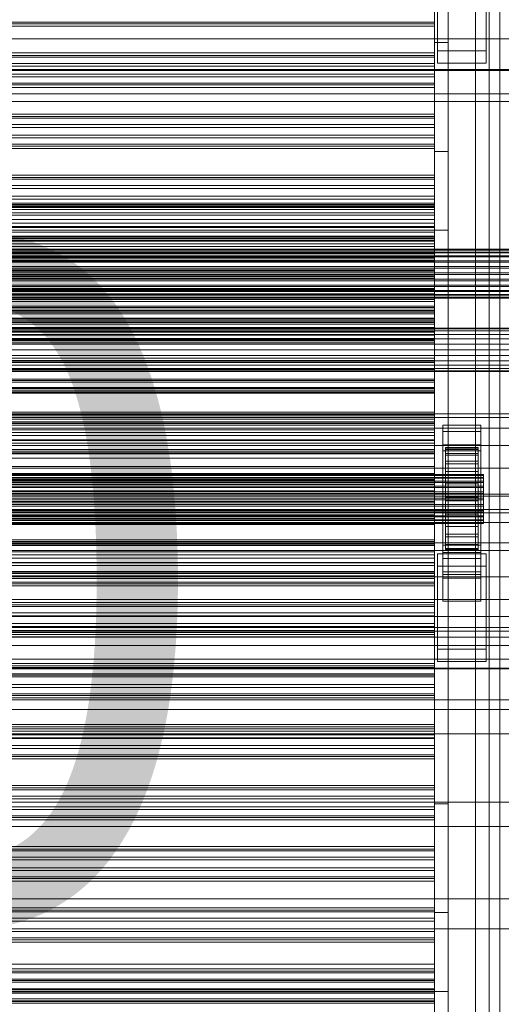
# Model space of a CAD drawing. Header units: millimetres. Extents: x -3490 to 61924, y -72580 to 6847.
# Tile 271 of 656: x 1097 to 1274, y -34531 to -34169. Entities that reach past the tile are written whole.
import ezdxf

# ---------------------------------------------------------------- set-up
doc = ezdxf.new("R2010")
doc.units = ezdxf.units.MM
for name, color, linetype, lineweight in [('COTAS_O', 1, 'Continuous', 0), ('COTAS_P', 1, 'Continuous', 0), ('frontal_C03', 7, 'Continuous', 0), ('frontal_secador', 7, 'Continuous', 0), ('frontal_tolva', 7, 'Continuous', 0)]:
    doc.layers.add(name, color=color, linetype=linetype, lineweight=lineweight)
doc.dimstyles.new('R19_100', dxfattribs={"dimtxt": 250, "dimasz": 150, "dimexe": 150, "dimexo": 80, "dimgap": 100, "dimtad": 1, "dimtih": 1, "dimtoh": 1, "dimdsep": 46, "dimcen": 0.09, "dimadec": 0, "dimazin": 0, "dimtfac": 1, "dimtdec": 4, "dimtofl": 0, "dimtmove": 0, "dimatfit": 3, "dimfxl": 1, "dimtolj": 1, "dimtzin": 0, "dimarcsym": 0})

# ---------------------------------------------------------------- blocks, each defined once
blk = doc.blocks.new('DIM_R29_52')
at = {"layer": 'COTAS_P'}
for p, q in [((-1750, -34600), (-1600, -34555)), ((2600, -34600), (2450, -34555)), ((-1750, -35500), (-1750, -34600)), ((-1750, -34600), (2600, -34600)), ((-1750, -34600), (-1600, -34645)), ((2600, -34600), (2450, -34645)), ((2600, -35500), (2600, -34600))]:
    blk.add_line(p, q, dxfattribs=at)
blk.add_text('4350 P', height=250, dxfattribs=at).set_placement((425, -34500))
blk = doc.blocks.new('DIM_R29_57')
at = {"layer": 'COTAS_O'}
for p, q in [((-1725, -33700), (-1575, -33655)), ((1725, -33700), (1575, -33655)), ((-1725, -34400), (-1725, -33700)), ((-1725, -33700), (1725, -33700)), ((-1725, -33700), (-1575, -33745)), ((1725, -33700), (1575, -33745)), ((1725, -34400), (1725, -33700))]:
    blk.add_line(p, q, dxfattribs=at)
blk.add_text('3450 O', height=250, dxfattribs=at).set_placement((0, -33600))

msp = doc.modelspace()

# ---------------------------------------------------------------- linework, layer by layer
at = {"layer": 'frontal_C03'}
for p, q in [((1270, -32314.944), (1270, -34875.113)), ((1274, -34875.113), (1274, -32314.944)), ((1270, -32318.841), (1270, -34879.011)), ((1270, -35001.792), (1270, -32441.623)), ((1274, -32441.623), (1274, -35001.792)), ((1251, -34180.043), (1251, -34144.963)), ((1269, -34144.963), (1269, -34180.043)), ((1251, -34184.535), (1251, -34149.455)), ((1269, -34184.535), (1269, -34149.455)), ((1250, -34169.463), (1250, -34166.098)), ((1250, -34167.156), (1250, -34170.117)), ((1250, -34169.463), (-1250, -34169.463)), ((1250, -34170.117), (-1250, -34170.117)), ((1250, -34170.998), (-1250, -34170.998)), ((1250, -34170.998), (1250, -34169.463)), ((1250, -34170.117), (1250, -34170.998)), ((-1500, -34175.611), (1500, -34175.611)), ((1250, -34180.804), (-1250, -34180.804)), ((1250, -34181.686), (-1250, -34181.686)), ((1250, -34182.339), (-1250, -34182.339)), ((1250, -34181.686), (1250, -34180.804)), ((1250, -34180.804), (1250, -34182.339)), ((1250, -34184.647), (1250, -34181.686)), ((1250, -34182.339), (1250, -34185.704)), ((1269, -34180.043), (1251, -34180.043)), ((1251, -34180.043), (1251, -34184.535)), ((1269, -34184.535), (1269, -34180.043)), ((1500, -34186.859), (-1500, -34186.859)), ((1500, -34187.019), (-1500, -34187.019)), ((1250, -34184.647), (-1250, -34184.647)), ((-1250, -34185.704), (1250, -34185.704)), ((1250, -34188.556), (1250, -34184.647)), ((1250, -34185.704), (1250, -34189.613)), ((1251, -34184.535), (1269, -34184.535)), ((1500, -34187.304), (-1500, -34187.304)), ((1250, -34188.556), (-1250, -34188.556)), ((1250, -34189.613), (-1250, -34189.613)), ((1250, -34191.921), (1250, -34188.556)), ((1250, -34189.613), (1250, -34192.574)), ((1250, -34191.921), (-1250, -34191.921)), ((1250, -34192.574), (-1250, -34192.574)), ((1250, -34193.456), (-1250, -34193.456)), ((1250, -34193.456), (1250, -34191.921)), ((1250, -34192.574), (1250, -34193.456)), ((-1500, -34195.842), (1500, -34195.842)), ((-1500, -34198.712), (1500, -34198.712)), ((1250, -34203.262), (-1250, -34203.262)), ((1250, -34204.143), (-1250, -34204.143)), ((1250, -34204.797), (-1250, -34204.797)), ((1250, -34204.143), (1250, -34203.262)), ((1250, -34203.262), (1250, -34204.797)), ((1250, -34207.104), (1250, -34204.143)), ((1250, -34204.797), (1250, -34208.162)), ((1250, -34207.104), (-1250, -34207.104)), ((-1250, -34208.162), (1250, -34208.162)), ((1250, -34211.014), (1250, -34207.104)), ((1250, -34208.162), (1250, -34212.071)), ((1250, -34211.014), (-1250, -34211.014)), ((1250, -34212.071), (-1250, -34212.071)), ((1250, -34214.378), (1250, -34211.014)), ((1250, -34212.071), (1250, -34215.032)), ((1250, -34214.378), (-1250, -34214.378)), ((1250, -34215.032), (-1250, -34215.032)), ((1250, -34215.913), (-1250, -34215.913)), ((1250, -34215.913), (1250, -34214.378)), ((1250, -34215.032), (1250, -34215.913)), ((1250, -34225.72), (-1250, -34225.72)), ((1250, -34226.601), (-1250, -34226.601)), ((1250, -34226.601), (1250, -34225.72)), ((1250, -34225.72), (1250, -34227.254)), ((1250, -34229.562), (1250, -34226.601)), ((1250, -34227.254), (-1250, -34227.254)), ((1250, -34229.562), (-1250, -34229.562)), ((-1250, -34230.619), (1250, -34230.619)), ((1250, -34227.254), (1250, -34230.619)), ((1250, -34233.471), (1250, -34229.562)), ((1250, -34230.619), (1250, -34234.529)), ((1250, -34233.471), (-1250, -34233.471)), ((1250, -34236.836), (1250, -34233.471)), ((1250, -34234.529), (-1250, -34234.529)), ((-1250, -34236.6), (1250, -34236.6)), ((1250, -34236.836), (-1250, -34236.836)), ((-1250, -34237.233), (1250, -34237.233)), ((1250, -34237.49), (-1250, -34237.49)), ((-1250, -34237.697), (1250, -34237.697)), ((1250, -34234.529), (1250, -34237.49)), ((1250, -34237.697), (1250, -34236.6)), ((1250, -34236.6), (1250, -34237.233)), ((1250, -34238.371), (1250, -34236.836)), ((1250, -34237.233), (1250, -34239.553)), ((1250, -34237.49), (1250, -34238.371)), ((1250, -34240.449), (1250, -34237.697)), ((1250, -34238.371), (-1250, -34238.371)), ((-1250, -34239.553), (1250, -34239.553)), ((-1250, -34240.449), (1250, -34240.449)), ((1250, -34239.553), (1250, -34243.401)), ((1250, -34244.669), (1250, -34240.449)), ((-1250, -34243.401), (1250, -34243.401)), ((-1250, -34244.669), (1250, -34244.669)), ((1250, -34243.401), (1250, -34248.516)), ((1250, -34250.068), (1250, -34244.669)), ((1250, -34248.177), (-1250, -34248.177)), ((-1250, -34248.516), (1250, -34248.516)), ((1250, -34249.059), (1250, -34248.177)), ((1250, -34248.177), (1250, -34249.712)), ((1250, -34248.516), (1250, -34254.549)), ((1250, -34249.059), (-1250, -34249.059)), ((1250, -34249.712), (-1250, -34249.712)), ((-1250, -34250.068), (1250, -34250.068)), ((1250, -34252.019), (-1250, -34252.019)), ((1250, -34252.019), (1250, -34249.059)), ((1250, -34249.712), (1250, -34253.077)), ((1250, -34256.28), (1250, -34250.068)), ((1250, -34255.929), (1250, -34252.019)), ((-1500, -34252.99), (1500, -34252.99)), ((-1500, -34253.214), (1500, -34253.214)), ((-1500, -34253.379), (1500, -34253.379)), ((-1500, -34254.036), (1500, -34254.036)), ((-1500, -34254.354), (1500, -34254.354)), ((-1500, -34255.4), (1500, -34255.4)), ((-1500, -34255.849), (1500, -34255.849)), ((-1250, -34253.077), (1250, -34253.077)), ((-1250, -34254.549), (1250, -34254.549)), ((1250, -34255.929), (-1250, -34255.929)), ((1250, -34253.077), (1250, -34256.986)), ((1250, -34254.549), (1250, -34261.088)), ((1250, -34259.294), (1250, -34255.929)), ((-1500, -34257.212), (1500, -34257.212)), ((-1500, -34257.762), (1500, -34257.762)), ((-1500, -34259.35), (1500, -34259.35)), ((1250, -34256.28), (-1250, -34256.28)), ((1250, -34256.986), (-1250, -34256.986)), ((1250, -34259.294), (-1250, -34259.294)), ((1250, -34262.881), (1250, -34256.28)), ((1250, -34256.986), (1250, -34259.947)), ((1250, -34260.828), (1250, -34259.294)), ((1500, -34259.963), (-1500, -34259.963)), ((-1500, -34261.667), (1500, -34261.667)), ((-1500, -34262.302), (1500, -34262.302)), ((1250, -34259.947), (-1250, -34259.947)), ((1250, -34260.828), (-1250, -34260.828)), ((-1250, -34261.088), (1250, -34261.088)), ((-1250, -34262.881), (1250, -34262.881)), ((1250, -34259.947), (1250, -34260.828)), ((1250, -34261.088), (1250, -34267.689)), ((1250, -34269.42), (1250, -34262.881)), ((-1500, -34264.006), (1500, -34264.006)), ((-1500, -34264.619), (1500, -34264.619)), ((-1500, -34266.207), (1500, -34266.207)), ((-1500, -34266.757), (1500, -34266.757)), ((-1500, -34268.12), (1500, -34268.12)), ((-1500, -34268.569), (1500, -34268.569)), ((-1500, -34269.615), (1500, -34269.615)), ((-1500, -34269.933), (1500, -34269.933)), ((-1250, -34267.689), (1250, -34267.689)), ((-1250, -34269.42), (1250, -34269.42)), ((1250, -34267.689), (1250, -34273.9)), ((1250, -34275.453), (1250, -34269.42)), ((-1500, -34270.59), (1500, -34270.59)), ((-1500, -34270.754), (1500, -34270.754)), ((-1500, -34270.979), (1500, -34270.979)), ((1250, -34270.635), (-1250, -34270.635)), ((1250, -34271.516), (-1250, -34271.516)), ((1250, -34272.17), (-1250, -34272.17)), ((-1250, -34273.9), (1250, -34273.9)), ((1250, -34271.516), (1250, -34270.635)), ((1250, -34270.635), (1250, -34272.17)), ((1250, -34274.477), (1250, -34271.516)), ((1250, -34272.17), (1250, -34275.534)), ((1250, -34273.9), (1250, -34279.3)), ((1250, -34274.477), (-1250, -34274.477)), ((-1250, -34275.453), (1250, -34275.453)), ((-1250, -34275.534), (1250, -34275.534)), ((1250, -34278.387), (1250, -34274.477)), ((1250, -34280.567), (1250, -34275.453)), ((1250, -34275.534), (1250, -34279.444)), ((1250, -34278.387), (-1250, -34278.387)), ((-1250, -34279.3), (1250, -34279.3)), ((1250, -34279.444), (-1250, -34279.444)), ((-1250, -34280.567), (1250, -34280.567)), ((1250, -34281.751), (1250, -34278.387)), ((1250, -34279.3), (1250, -34283.52)), ((1250, -34279.444), (1250, -34282.405)), ((1250, -34284.416), (1250, -34280.567)), ((1250, -34281.751), (-1250, -34281.751)), ((1250, -34282.405), (-1250, -34282.405)), ((1250, -34283.286), (-1250, -34283.286)), ((-1250, -34283.52), (1250, -34283.52)), ((-1250, -34284.416), (1250, -34284.416)), ((1250, -34283.286), (1250, -34281.751)), ((1250, -34282.405), (1250, -34283.286)), ((1250, -34283.52), (1250, -34286.272)), ((1250, -34286.736), (1250, -34284.416)), ((-1250, -34286.272), (1250, -34286.272)), ((-1250, -34286.736), (1250, -34286.736)), ((-1250, -34287.369), (1250, -34287.369)), ((1250, -34286.272), (1250, -34287.369)), ((1250, -34287.369), (1250, -34286.736)), ((1250, -34293.092), (-1250, -34293.092)), ((1250, -34293.974), (-1250, -34293.974)), ((1250, -34294.627), (-1250, -34294.627)), ((1250, -34293.974), (1250, -34293.092)), ((1250, -34293.092), (1250, -34294.627)), ((1250, -34296.935), (1250, -34293.974)), ((1250, -34294.627), (1250, -34297.992)), ((1250, -34296.935), (-1250, -34296.935)), ((-1250, -34297.992), (1250, -34297.992)), ((1250, -34300.844), (1250, -34296.935)), ((1250, -34297.992), (1250, -34301.902)), ((1250, -34300.844), (-1250, -34300.844)), ((1250, -34301.902), (-1250, -34301.902)), ((1250, -34304.209), (1250, -34300.844)), ((1250, -34301.902), (1250, -34304.862)), ((1250, -34304.209), (-1250, -34304.209)), ((1250, -34304.862), (-1250, -34304.862)), ((1250, -34305.744), (-1250, -34305.744)), ((1250, -34305.744), (1250, -34304.209)), ((1250, -34304.862), (1250, -34305.744)), ((-1250, -34312.901), (1250, -34312.901)), ((-1250, -34313.698), (1250, -34313.698)), ((1250, -34314.283), (1250, -34312.901)), ((1250, -34312.901), (1250, -34313.698)), ((1250, -34313.698), (1250, -34316.621)), ((-1250, -34314.283), (1250, -34314.283)), ((1250, -34315.55), (-1250, -34315.55)), ((1250, -34316.431), (-1250, -34316.431)), ((-1250, -34316.621), (1250, -34316.621)), ((1250, -34317.085), (-1250, -34317.085)), ((1250, -34317.75), (1250, -34314.283)), ((1250, -34316.431), (1250, -34315.55)), ((1250, -34315.55), (1250, -34317.085)), ((1250, -34319.392), (1250, -34316.431)), ((1250, -34316.621), (1250, -34321.469)), ((1250, -34317.085), (1250, -34320.45)), ((-1250, -34317.75), (1250, -34317.75)), ((1250, -34319.392), (-1250, -34319.392)), ((-1250, -34320.45), (1250, -34320.45)), ((1250, -34323.066), (1250, -34317.75)), ((1250, -34323.302), (1250, -34319.392)), ((1250, -34320.45), (1250, -34324.359)), ((1253, -34319.998), (1253, -34317.752)), ((1253, -34317.752), (1267, -34317.752)), ((1253, -34364.526), (1253, -34317.752)), ((1267, -34319.998), (1253, -34319.998)), ((1253, -34319.998), (1253, -34366.772)), ((1267, -34317.752), (1267, -34319.998)), ((1267, -34317.752), (1267, -34364.526)), ((1267, -34366.772), (1267, -34319.998)), ((-1250, -34321.469), (1250, -34321.469)), ((-1250, -34323.066), (1250, -34323.066)), ((1250, -34323.302), (-1250, -34323.302)), ((1250, -34324.359), (-1250, -34324.359)), ((1250, -34321.469), (1250, -34327.913)), ((1250, -34329.869), (1250, -34323.066)), ((1250, -34326.667), (1250, -34323.302)), ((1250, -34324.359), (1250, -34327.32)), ((1250, -34326.667), (-1250, -34326.667)), ((1250, -34327.32), (-1250, -34327.32)), ((-1250, -34327.913), (1250, -34327.913)), ((1250, -34328.201), (-1250, -34328.201)), ((1250, -34328.201), (1250, -34326.667)), ((1250, -34327.32), (1250, -34328.201)), ((1250, -34327.913), (1250, -34335.513)), ((1253, -34327.185), (1253, -34324.939)), ((1253, -34324.939), (1267, -34324.939)), ((1253, -34371.713), (1253, -34324.939)), ((1267, -34327.185), (1253, -34327.185)), ((1253, -34327.185), (1253, -34373.959)), ((1254, -34335.887), (1254, -34325.893)), ((1254, -34325.893), (1254, -34326.713)), ((1254, -34325.893), (1266, -34325.893)), ((1254, -34326.366), (1254, -34325.893)), ((1254, -34336.111), (1254, -34326.366)), ((1254, -34326.366), (1266, -34326.366)), ((1254, -34328.102), (1254, -34326.366)), ((1254, -34336.275), (1254, -34326.713)), ((1254, -34326.713), (1254, -34328.772)), ((1254, -34326.713), (1266, -34326.713)), ((1254, -34336.933), (1254, -34328.102)), ((1254, -34328.102), (1266, -34328.102)), ((1254, -34330.98), (1254, -34328.102)), ((1266, -34326.713), (1266, -34325.893)), ((1266, -34325.893), (1266, -34335.887)), ((1266, -34325.893), (1266, -34326.366)), ((1266, -34326.366), (1266, -34336.111)), ((1266, -34326.366), (1266, -34328.102)), ((1266, -34328.772), (1266, -34326.713)), ((1266, -34326.713), (1266, -34336.275)), ((1266, -34328.102), (1266, -34336.933)), ((1266, -34328.102), (1266, -34330.98)), ((1267, -34324.939), (1267, -34327.185)), ((1267, -34324.939), (1267, -34371.713)), ((1267, -34373.959), (1267, -34327.185)), ((-1250, -34329.869), (1250, -34329.869)), ((1250, -34337.695), (1250, -34329.869)), ((1254, -34337.25), (1254, -34328.772)), ((1254, -34328.772), (1254, -34331.928)), ((1254, -34328.772), (1266, -34328.772)), ((1254, -34338.296), (1254, -34330.98)), ((1254, -34330.98), (1266, -34330.98)), ((1254, -34334.806), (1254, -34330.98)), ((1254, -34338.746), (1254, -34331.928)), ((1254, -34331.928), (1254, -34335.968)), ((1254, -34331.928), (1266, -34331.928)), ((1266, -34331.928), (1266, -34328.772)), ((1266, -34328.772), (1266, -34337.25)), ((1266, -34330.98), (1266, -34338.296)), ((1266, -34330.98), (1266, -34334.806)), ((1266, -34335.968), (1266, -34331.928)), ((1266, -34331.928), (1266, -34338.746)), ((-1250, -34335.513), (1250, -34335.513)), ((1250, -34335.513), (1250, -34343.752)), ((1254, -34340.109), (1254, -34334.806)), ((1254, -34334.806), (1266, -34334.806)), ((1254, -34339.319), (1254, -34334.806)), ((1266, -34334.806), (1266, -34340.109)), ((1266, -34334.806), (1266, -34339.319)), ((-1268, -34335.887), (1268, -34335.887)), ((-1268, -34336.111), (1268, -34336.111)), ((-1268, -34336.275), (1268, -34336.275)), ((-1268, -34336.933), (1268, -34336.933)), ((-1268, -34337.25), (1268, -34337.25)), ((-1268, -34338.296), (1268, -34338.296)), ((-1268, -34338.746), (1268, -34338.746)), ((1250, -34337.695), (-1250, -34337.695)), ((1250, -34338.008), (-1250, -34338.008)), ((1250, -34338.889), (-1250, -34338.889)), ((1250, -34346.01), (1250, -34337.695)), ((1250, -34338.889), (1250, -34338.008)), ((1250, -34338.008), (1250, -34339.543)), ((1250, -34341.85), (1250, -34338.889)), ((1254, -34336.275), (1254, -34335.887)), ((1266, -34335.887), (1254, -34335.887)), ((1254, -34335.887), (1254, -34336.111)), ((1254, -34340.659), (1254, -34335.968)), ((1254, -34335.968), (1254, -34340.614)), ((1254, -34335.968), (1266, -34335.968)), ((1266, -34336.111), (1254, -34336.111)), ((1254, -34336.111), (1254, -34336.933)), ((1254, -34337.25), (1254, -34336.275)), ((1266, -34336.275), (1254, -34336.275)), ((1266, -34336.933), (1254, -34336.933)), ((1254, -34336.933), (1254, -34338.296)), ((1254, -34338.746), (1254, -34337.25)), ((1266, -34337.25), (1254, -34337.25)), ((1266, -34338.296), (1254, -34338.296)), ((1254, -34338.296), (1254, -34340.109)), ((1254, -34340.659), (1254, -34338.746)), ((1266, -34338.746), (1254, -34338.746)), ((1266, -34335.887), (1266, -34336.275)), ((1266, -34336.111), (1266, -34335.887)), ((1266, -34340.614), (1266, -34335.968)), ((1266, -34335.968), (1266, -34340.659)), ((1266, -34336.933), (1266, -34336.111)), ((1266, -34336.275), (1266, -34337.25)), ((1266, -34338.296), (1266, -34336.933)), ((1266, -34337.25), (1266, -34338.746)), ((1266, -34340.109), (1266, -34338.296)), ((1266, -34338.746), (1266, -34340.659)), ((1268, -34336.275), (1268, -34335.887)), ((1268, -34335.887), (1268, -34336.111)), ((1268, -34336.111), (1268, -34336.933)), ((1268, -34337.25), (1268, -34336.275)), ((1268, -34336.933), (1268, -34338.296)), ((1268, -34338.746), (1268, -34337.25)), ((1268, -34338.296), (1268, -34340.109)), ((1268, -34340.659), (1268, -34338.746)), ((-1268, -34340.109), (1268, -34340.109)), ((-1268, -34340.659), (1268, -34340.659)), ((-1268, -34342.246), (1268, -34342.246)), ((1268, -34342.86), (-1268, -34342.86)), ((1250, -34339.543), (-1250, -34339.543)), ((1250, -34341.85), (-1250, -34341.85)), ((-1250, -34342.907), (1250, -34342.907)), ((1250, -34339.543), (1250, -34342.907)), ((1250, -34345.759), (1250, -34341.85)), ((1250, -34342.907), (1250, -34346.817)), ((1254, -34342.246), (1254, -34339.319)), ((1254, -34339.319), (1266, -34339.319)), ((1254, -34344.211), (1254, -34339.319)), ((1266, -34340.109), (1254, -34340.109)), ((1254, -34340.109), (1254, -34342.246)), ((1254, -34340.614), (1254, -34342.86)), ((1266, -34340.614), (1254, -34340.614)), ((1254, -34340.614), (1254, -34345.551)), ((1254, -34342.86), (1254, -34340.659)), ((1266, -34340.659), (1254, -34340.659)), ((1266, -34342.246), (1254, -34342.246)), ((1254, -34342.246), (1254, -34344.563)), ((1254, -34342.86), (1266, -34342.86)), ((1254, -34345.199), (1254, -34342.86)), ((1266, -34339.319), (1266, -34342.246)), ((1266, -34339.319), (1266, -34344.211)), ((1266, -34342.246), (1266, -34340.109)), ((1266, -34342.86), (1266, -34340.614)), ((1266, -34345.551), (1266, -34340.614)), ((1266, -34340.659), (1266, -34342.86)), ((1266, -34344.563), (1266, -34342.246)), ((1266, -34342.86), (1266, -34345.199)), ((1268, -34340.109), (1268, -34342.246)), ((1268, -34342.86), (1268, -34340.659)), ((1268, -34342.246), (1268, -34344.563)), ((1268, -34345.199), (1268, -34342.86)), ((1530, -34343.773), (-1530, -34343.773)), ((-1268, -34344.563), (1268, -34344.563)), ((-1268, -34345.199), (1268, -34345.199)), ((-1250, -34343.752), (1250, -34343.752)), ((1250, -34345.759), (-1250, -34345.759)), ((-1250, -34346.01), (1250, -34346.01)), ((1250, -34343.752), (1250, -34352.067)), ((1250, -34349.124), (1250, -34345.759)), ((1250, -34354.249), (1250, -34346.01)), ((1254, -34344.563), (1254, -34344.211)), ((1254, -34344.211), (1266, -34344.211)), ((1254, -34349.148), (1254, -34344.211)), ((1266, -34344.563), (1254, -34344.563)), ((1254, -34344.563), (1254, -34346.902)), ((1254, -34347.516), (1254, -34345.199)), ((1254, -34345.199), (1254, -34345.551)), ((1266, -34345.199), (1254, -34345.199)), ((1254, -34345.551), (1254, -34350.443)), ((1254, -34345.551), (1266, -34345.551)), ((1266, -34344.211), (1266, -34344.563)), ((1266, -34344.211), (1266, -34349.148)), ((1266, -34346.902), (1266, -34344.563)), ((1266, -34345.551), (1266, -34345.199)), ((1266, -34345.199), (1266, -34347.516)), ((1266, -34350.443), (1266, -34345.551)), ((1268, -34344.563), (1268, -34346.902)), ((1268, -34347.516), (1268, -34345.199)), ((1530, -34348.773), (-1530, -34348.773)), ((-1268, -34346.902), (1268, -34346.902)), ((-1268, -34347.516), (1268, -34347.516)), ((-1268, -34349.103), (1268, -34349.103)), ((-1268, -34349.653), (1268, -34349.653)), ((1250, -34346.817), (-1250, -34346.817)), ((1250, -34349.124), (-1250, -34349.124)), ((1250, -34349.778), (-1250, -34349.778)), ((1250, -34346.817), (1250, -34349.778)), ((1250, -34350.659), (1250, -34349.124)), ((1250, -34349.778), (1250, -34350.659)), ((1254, -34346.902), (1254, -34349.148)), ((1266, -34346.902), (1254, -34346.902)), ((1254, -34346.902), (1254, -34349.103)), ((1254, -34349.653), (1254, -34347.516)), ((1254, -34347.516), (1254, -34350.443)), ((1266, -34347.516), (1254, -34347.516)), ((1254, -34349.103), (1254, -34353.795)), ((1266, -34349.103), (1254, -34349.103)), ((1254, -34349.103), (1254, -34351.016)), ((1254, -34349.148), (1266, -34349.148)), ((1254, -34353.795), (1254, -34349.148)), ((1254, -34351.466), (1254, -34349.653)), ((1254, -34349.653), (1254, -34354.956)), ((1266, -34349.653), (1254, -34349.653)), ((1266, -34349.148), (1266, -34346.902)), ((1266, -34349.103), (1266, -34346.902)), ((1266, -34350.443), (1266, -34347.516)), ((1266, -34347.516), (1266, -34349.653)), ((1266, -34353.795), (1266, -34349.103)), ((1266, -34351.016), (1266, -34349.103)), ((1266, -34349.148), (1266, -34353.795)), ((1266, -34354.956), (1266, -34349.653)), ((1266, -34349.653), (1266, -34351.466)), ((1268, -34346.902), (1268, -34349.103)), ((1268, -34349.653), (1268, -34347.516)), ((1268, -34349.103), (1268, -34351.016)), ((1268, -34351.466), (1268, -34349.653)), ((-1268, -34351.016), (1268, -34351.016)), ((-1268, -34351.466), (1268, -34351.466)), ((-1268, -34352.512), (1268, -34352.512)), ((-1268, -34352.829), (1268, -34352.829)), ((-1268, -34353.487), (1268, -34353.487)), ((-1268, -34353.651), (1268, -34353.651)), ((1250, -34350.659), (-1250, -34350.659)), ((-1250, -34352.067), (1250, -34352.067)), ((1250, -34352.067), (1250, -34359.893)), ((1254, -34350.443), (1254, -34354.956)), ((1254, -34350.443), (1266, -34350.443)), ((1254, -34351.016), (1254, -34357.834)), ((1266, -34351.016), (1254, -34351.016)), ((1254, -34351.016), (1254, -34352.512)), ((1254, -34352.829), (1254, -34351.466)), ((1254, -34351.466), (1254, -34358.782)), ((1266, -34351.466), (1254, -34351.466)), ((1254, -34352.512), (1254, -34360.99)), ((1266, -34352.512), (1254, -34352.512)), ((1254, -34352.512), (1254, -34353.487)), ((1254, -34353.651), (1254, -34352.829)), ((1254, -34352.829), (1254, -34361.66)), ((1266, -34352.829), (1254, -34352.829)), ((1254, -34353.487), (1254, -34363.049)), ((1266, -34353.487), (1254, -34353.487)), ((1254, -34353.487), (1254, -34353.875)), ((1254, -34353.875), (1254, -34353.651)), ((1254, -34353.651), (1254, -34363.396)), ((1266, -34353.651), (1254, -34353.651)), ((1254, -34353.795), (1266, -34353.795)), ((1254, -34357.834), (1254, -34353.795)), ((1266, -34354.956), (1266, -34350.443)), ((1266, -34357.834), (1266, -34351.016)), ((1266, -34352.512), (1266, -34351.016)), ((1266, -34358.782), (1266, -34351.466)), ((1266, -34351.466), (1266, -34352.829)), ((1266, -34360.99), (1266, -34352.512)), ((1266, -34353.487), (1266, -34352.512)), ((1266, -34361.66), (1266, -34352.829)), ((1266, -34352.829), (1266, -34353.651)), ((1266, -34363.049), (1266, -34353.487)), ((1266, -34353.875), (1266, -34353.487)), ((1266, -34363.396), (1266, -34353.651)), ((1266, -34353.651), (1266, -34353.875)), ((1266, -34353.795), (1266, -34357.834)), ((1268, -34351.016), (1268, -34352.512)), ((1268, -34352.829), (1268, -34351.466)), ((1268, -34352.512), (1268, -34353.487)), ((1268, -34353.651), (1268, -34352.829)), ((1268, -34353.487), (1268, -34353.875)), ((1268, -34353.875), (1268, -34353.651)), ((-1268, -34353.875), (1268, -34353.875)), ((-1250, -34354.249), (1250, -34354.249)), ((1250, -34361.849), (1250, -34354.249)), ((1254, -34353.875), (1254, -34363.869)), ((1266, -34353.875), (1254, -34353.875)), ((1254, -34354.956), (1254, -34358.782)), ((1254, -34354.956), (1266, -34354.956)), ((1266, -34363.869), (1266, -34353.875)), ((1266, -34358.782), (1266, -34354.956)), ((-1250, -34359.893), (1250, -34359.893)), ((1250, -34360.465), (-1250, -34360.465)), ((1250, -34359.893), (1250, -34366.696)), ((1250, -34361.347), (1250, -34360.465)), ((1250, -34360.465), (1250, -34362)), ((1254, -34357.834), (1266, -34357.834)), ((1254, -34360.99), (1254, -34357.834)), ((1254, -34358.782), (1254, -34361.66)), ((1254, -34358.782), (1266, -34358.782)), ((1254, -34360.99), (1266, -34360.99)), ((1254, -34363.049), (1254, -34360.99)), ((1266, -34357.834), (1266, -34360.99)), ((1266, -34361.66), (1266, -34358.782)), ((1266, -34360.99), (1266, -34363.049)), ((1250, -34361.347), (-1250, -34361.347)), ((-1250, -34361.849), (1250, -34361.849)), ((1250, -34362), (-1250, -34362)), ((1250, -34364.308), (-1250, -34364.308)), ((1250, -34364.308), (1250, -34361.347)), ((1250, -34368.293), (1250, -34361.849)), ((1250, -34362), (1250, -34365.365)), ((1250, -34368.217), (1250, -34364.308)), ((1253, -34372.683), (1253, -34361.904)), ((1253, -34361.904), (1267, -34361.904)), ((1253, -34371.648), (1253, -34361.904)), ((1267, -34364.526), (1253, -34364.526)), ((1253, -34364.526), (1253, -34366.772)), ((1254, -34361.66), (1254, -34363.396)), ((1254, -34361.66), (1266, -34361.66)), ((1254, -34363.049), (1266, -34363.049)), ((1254, -34363.869), (1254, -34363.049)), ((1254, -34363.396), (1254, -34363.869)), ((1254, -34363.396), (1266, -34363.396)), ((1254, -34363.869), (1266, -34363.869)), ((1266, -34363.396), (1266, -34361.66)), ((1266, -34363.049), (1266, -34363.869)), ((1266, -34363.869), (1266, -34363.396)), ((1267, -34361.904), (1267, -34372.683)), ((1267, -34361.904), (1267, -34371.648)), ((1267, -34366.772), (1267, -34364.526)), ((-1250, -34365.365), (1250, -34365.365)), ((-1250, -34366.696), (1250, -34366.696)), ((1250, -34368.217), (-1250, -34368.217)), ((1250, -34365.365), (1250, -34369.274)), ((1250, -34366.696), (1250, -34372.012)), ((1250, -34371.582), (1250, -34368.217)), ((1251, -34369.539), (1251, -34365.048)), ((1251, -34365.048), (1269, -34365.048)), ((1251, -34400.128), (1251, -34365.048)), ((1253, -34366.772), (1267, -34366.772)), ((1269, -34365.048), (1269, -34369.539)), ((1269, -34365.048), (1269, -34400.128)), ((-1250, -34368.293), (1250, -34368.293)), ((1250, -34369.274), (-1250, -34369.274)), ((1250, -34371.582), (-1250, -34371.582)), ((1250, -34373.141), (1250, -34368.293)), ((1250, -34369.274), (1250, -34372.235)), ((1250, -34373.117), (1250, -34371.582)), ((1269, -34369.539), (1251, -34369.539)), ((1251, -34404.62), (1251, -34369.539)), ((1267, -34371.648), (1253, -34371.648)), ((1253, -34371.648), (1253, -34382.428)), ((1267, -34371.713), (1253, -34371.713)), ((1253, -34371.713), (1253, -34373.959)), ((1267, -34382.428), (1267, -34371.648)), ((1267, -34373.959), (1267, -34371.713)), ((1269, -34404.62), (1269, -34369.539)), ((-1250, -34372.012), (1250, -34372.012)), ((1250, -34372.235), (-1250, -34372.235)), ((1250, -34373.117), (-1250, -34373.117)), ((-1250, -34373.141), (1250, -34373.141)), ((-1250, -34375.479), (1250, -34375.479)), ((1250, -34372.012), (1250, -34375.479)), ((1250, -34372.235), (1250, -34373.117)), ((1250, -34376.064), (1250, -34373.141)), ((1250, -34375.479), (1250, -34376.861)), ((1267, -34372.683), (1253, -34372.683)), ((1253, -34372.683), (1253, -34382.428)), ((1253, -34373.959), (1267, -34373.959)), ((1267, -34382.428), (1267, -34372.683)), ((-1250, -34376.064), (1250, -34376.064)), ((-1250, -34376.861), (1250, -34376.861)), ((1250, -34376.861), (1250, -34376.064)), ((1253, -34382.428), (1267, -34382.428)), ((1250, -34382.923), (-1250, -34382.923)), ((1250, -34383.804), (-1250, -34383.804)), ((1250, -34384.458), (-1250, -34384.458)), ((1250, -34383.804), (1250, -34382.923)), ((1250, -34382.923), (1250, -34384.458)), ((1250, -34386.765), (1250, -34383.804)), ((1250, -34384.458), (1250, -34387.823)), ((1250, -34386.765), (-1250, -34386.765)), ((-1250, -34387.823), (1250, -34387.823)), ((1250, -34390.675), (1250, -34386.765)), ((1250, -34387.823), (1250, -34391.732)), ((1250, -34390.675), (-1250, -34390.675)), ((1250, -34391.732), (-1250, -34391.732)), ((1250, -34394.039), (1250, -34390.675)), ((1250, -34391.732), (1250, -34394.693)), ((-1500, -34395.695), (1500, -34395.695)), ((1250, -34394.039), (-1250, -34394.039)), ((1250, -34394.693), (-1250, -34394.693)), ((1250, -34395.574), (-1250, -34395.574)), ((1250, -34395.574), (1250, -34394.039)), ((1250, -34394.693), (1250, -34395.574)), ((1530, -34398.773), (-1530, -34398.773)), ((1269, -34400.128), (1251, -34400.128)), ((1251, -34400.128), (1251, -34404.62)), ((1269, -34404.62), (1269, -34400.128)), ((1530, -34403.773), (-1530, -34403.773)), ((1500, -34407.104), (-1500, -34407.104)), ((1500, -34407.389), (-1500, -34407.389)), ((1250, -34405.381), (-1250, -34405.381)), ((1250, -34406.262), (-1250, -34406.262)), ((1250, -34406.915), (-1250, -34406.915)), ((1250, -34406.262), (1250, -34405.381)), ((1250, -34405.381), (1250, -34406.915)), ((1250, -34409.223), (1250, -34406.262)), ((1250, -34406.915), (1250, -34410.28)), ((1251, -34404.62), (1269, -34404.62)), ((1250, -34409.223), (-1250, -34409.223)), ((-1250, -34410.28), (1250, -34410.28)), ((1250, -34413.132), (1250, -34409.223)), ((1250, -34410.28), (1250, -34414.19)), ((1250, -34413.132), (-1250, -34413.132)), ((1250, -34414.19), (-1250, -34414.19)), ((1250, -34416.497), (1250, -34413.132)), ((1250, -34414.19), (1250, -34417.151)), ((-1500, -34418.797), (1500, -34418.797)), ((1250, -34416.497), (-1250, -34416.497)), ((1250, -34417.151), (-1250, -34417.151)), ((1250, -34418.032), (-1250, -34418.032)), ((1250, -34418.032), (1250, -34416.497)), ((1250, -34417.151), (1250, -34418.032)), ((-1500, -34422.245), (1500, -34422.245)), ((1250, -34427.838), (-1250, -34427.838)), ((1250, -34428.72), (-1250, -34428.72)), ((1250, -34429.373), (-1250, -34429.373)), ((1250, -34428.72), (1250, -34427.838)), ((1250, -34427.838), (1250, -34429.373)), ((1250, -34431.68), (1250, -34428.72)), ((1250, -34429.373), (1250, -34432.738)), ((1500, -34431.228), (-1500, -34431.228)), ((1250, -34431.68), (-1250, -34431.68)), ((-1250, -34432.738), (1250, -34432.738)), ((1250, -34435.59), (1250, -34431.68)), ((1250, -34432.738), (1250, -34436.647)), ((1250, -34435.59), (-1250, -34435.59)), ((1250, -34436.647), (-1250, -34436.647)), ((1250, -34438.955), (1250, -34435.59)), ((1250, -34436.647), (1250, -34439.608)), ((1250, -34438.955), (-1250, -34438.955)), ((1250, -34439.608), (-1250, -34439.608)), ((1250, -34440.49), (-1250, -34440.49)), ((1250, -34440.49), (1250, -34438.955)), ((1250, -34439.608), (1250, -34440.49)), ((1250, -34450.296), (-1250, -34450.296)), ((1250, -34451.177), (-1250, -34451.177)), ((1250, -34451.177), (1250, -34450.296)), ((1250, -34450.296), (1250, -34451.831)), ((1250, -34454.138), (1250, -34451.177)), ((1250, -34451.831), (-1250, -34451.831)), ((1250, -34454.138), (-1250, -34454.138)), ((-1250, -34455.195), (1250, -34455.195)), ((1250, -34451.831), (1250, -34455.195)), ((1250, -34458.048), (1250, -34454.138)), ((1250, -34455.195), (1250, -34459.105)), ((1500, -34456.351), (-1500, -34456.351)), ((1250, -34458.048), (-1250, -34458.048)), ((1250, -34461.412), (1250, -34458.048)), ((1250, -34459.105), (-1250, -34459.105)), ((1250, -34461.412), (-1250, -34461.412)), ((1250, -34462.066), (-1250, -34462.066)), ((1250, -34459.105), (1250, -34462.066)), ((1250, -34462.947), (1250, -34461.412)), ((1250, -34462.066), (1250, -34462.947)), ((-1500, -34465.334), (1500, -34465.334)), ((1250, -34462.947), (-1250, -34462.947)), ((1250, -34472.754), (-1250, -34472.754)), ((1250, -34473.635), (1250, -34472.754)), ((1250, -34472.754), (1250, -34474.288)), ((1250, -34473.635), (-1250, -34473.635)), ((1250, -34474.288), (-1250, -34474.288)), ((1250, -34476.596), (-1250, -34476.596)), ((1250, -34476.596), (1250, -34473.635)), ((1250, -34474.288), (1250, -34477.653)), ((1250, -34480.505), (1250, -34476.596)), ((-1250, -34477.653), (1250, -34477.653)), ((1250, -34480.505), (-1250, -34480.505)), ((1250, -34477.653), (1250, -34481.563)), ((1250, -34483.87), (1250, -34480.505)), ((1250, -34481.563), (-1250, -34481.563)), ((1250, -34483.87), (-1250, -34483.87)), ((1250, -34481.563), (1250, -34484.523)), ((1250, -34485.405), (1250, -34483.87)), ((1250, -34484.523), (-1250, -34484.523)), ((1250, -34485.405), (-1250, -34485.405)), ((1250, -34484.523), (1250, -34485.405)), ((1250, -34495.211), (-1250, -34495.211)), ((1250, -34496.092), (-1250, -34496.092)), ((1250, -34496.746), (-1250, -34496.746)), ((1250, -34496.092), (1250, -34495.211)), ((1250, -34495.211), (1250, -34496.746)), ((1250, -34499.053), (1250, -34496.092)), ((1250, -34496.746), (1250, -34500.111)), ((1250, -34499.053), (-1250, -34499.053)), ((-1250, -34500.111), (1250, -34500.111)), ((1250, -34502.963), (1250, -34499.053)), ((1250, -34500.111), (1250, -34504.02)), ((1250, -34502.963), (-1250, -34502.963)), ((1250, -34504.02), (-1250, -34504.02)), ((1250, -34506.328), (1250, -34502.963)), ((1250, -34504.02), (1250, -34506.981)), ((1250, -34506.328), (-1250, -34506.328)), ((1250, -34506.981), (-1250, -34506.981)), ((1250, -34507.862), (-1250, -34507.862)), ((1250, -34507.862), (1250, -34506.328)), ((1250, -34506.981), (1250, -34507.862)), ((1250, -34517.669), (-1250, -34517.669)), ((1250, -34518.55), (-1250, -34518.55)), ((1250, -34519.204), (-1250, -34519.204)), ((1250, -34518.55), (1250, -34517.669)), ((1250, -34517.669), (1250, -34519.204)), ((1250, -34521.511), (1250, -34518.55)), ((1250, -34519.204), (1250, -34522.568)), ((1250, -34521.511), (-1250, -34521.511)), ((-1250, -34522.568), (1250, -34522.568)), ((1250, -34525.42), (1250, -34521.511)), ((1250, -34522.568), (1250, -34526.478)), ((1250, -34525.42), (-1250, -34525.42)), ((1250, -34526.478), (-1250, -34526.478)), ((1250, -34528.785), (1250, -34525.42)), ((1250, -34526.478), (1250, -34529.439)), ((1250, -34528.785), (-1250, -34528.785)), ((1250, -34529.439), (-1250, -34529.439)), ((1250, -34530.32), (-1250, -34530.32)), ((1250, -34530.32), (1250, -34528.785)), ((1250, -34529.439), (1250, -34530.32))]:
    msp.add_line(p, q, dxfattribs=at)
at = {"layer": 'frontal_secador'}
for p, q in [((1265, -35980), (1265, -33075)), ((1270, -35980), (1270, -33075)), ((1250, -34177), (1250, -33937)), ((1255, -33937), (1255, -34177)), ((1250, -34236), (1250, -33996)), ((1250, -34242), (1250, -34002)), ((1250, -34006), (1250, -34246)), ((1255, -34246), (1255, -34006)), ((1250, -34246), (1250, -34177)), ((1250, -34177), (1255, -34177)), ((1255, -34177), (1255, -34246)), ((1250, -34457), (1250, -34217)), ((1250, -34217), (1250, -34286)), ((1250, -34217), (1255, -34217)), ((1255, -34217), (1255, -34457)), ((1255, -34286), (1255, -34217)), ((-1250, -34236), (1250, -34236)), ((1250, -34236), (1250, -34242)), ((-1250, -34242), (1250, -34242)), ((-1250, -34245), (1250, -34245)), ((1250, -34242), (1250, -34246)), ((1250, -34246.659), (1250, -34242)), ((1250, -34242), (1250, -34245)), ((1250, -34245), (1250, -34249.659)), ((1250, -34246), (-1250, -34246)), ((-1250, -34246.659), (1250, -34246.659)), ((1250, -34246), (1255, -34246)), ((1250, -34246.659), (1250, -34249.659)), ((1250, -34251), (1250, -34246.659)), ((1250, -34249.659), (-1250, -34249.659)), ((-1250, -34251), (1250, -34251)), ((1250, -34249.659), (1250, -34254)), ((1250, -34251), (1250, -34254)), ((1250, -34254.728), (1250, -34251)), ((1250, -34254), (-1250, -34254)), ((-1250, -34254.728), (1250, -34254.728)), ((1250, -34254), (1250, -34257.728)), ((1250, -34254.728), (1250, -34257.728)), ((1250, -34257.588), (1250, -34254.728)), ((-1250, -34257.588), (1250, -34257.588)), ((1250, -34257.611), (-1250, -34257.611)), ((1250, -34257.728), (-1250, -34257.728)), ((-1250, -34259.387), (1250, -34259.387)), ((1250, -34257.588), (1250, -34260.588)), ((1250, -34259.387), (1250, -34257.588)), ((1250, -34259.918), (1250, -34257.611)), ((1250, -34257.728), (1250, -34260.588)), ((1250, -34259.387), (1250, -34262.387)), ((1250, -34260), (1250, -34259.387)), ((1250, -34259.918), (-1250, -34259.918)), ((-1250, -34260), (1250, -34260)), ((1250, -34260.588), (-1250, -34260.588)), ((1250, -34262.387), (-1250, -34262.387)), ((1250, -34263), (-1250, -34263)), ((1250, -34263.65), (1250, -34259.918)), ((1250, -34260), (1250, -34263)), ((1250, -34260.588), (1250, -34262.387)), ((1250, -34262.387), (1250, -34263)), ((-1250, -34263.65), (1250, -34263.65)), ((1250, -34264), (-1250, -34264)), ((1250, -34267.382), (1250, -34263.65)), ((1250, -34276), (1250, -34264)), ((1250, -34264), (1250, -34268)), ((1250, -34267.382), (-1250, -34267.382)), ((-1250, -34268), (1250, -34268)), ((1250, -34269.689), (-1250, -34269.689)), ((1250, -34267.382), (1250, -34269.689)), ((1250, -34268), (1250, -34280)), ((1250, -34274), (-1250, -34274)), ((1250, -34276.709), (1250, -34274)), ((1250, -34274.545), (1250, -34274)), ((1250, -34274.545), (-1250, -34274.545)), ((1250, -34276), (-1250, -34276)), ((1250, -34276.144), (-1250, -34276.144)), ((1250, -34276.709), (-1250, -34276.709)), ((1250, -34276.144), (1250, -34274.545)), ((1250, -34516), (1250, -34276)), ((1250, -34276), (1250, -34282)), ((1250, -34276), (1250, -34280)), ((1250, -34278.686), (1250, -34276.144)), ((1250, -34284.651), (1250, -34276.709)), ((1250, -34278.686), (-1250, -34278.686)), ((1250, -34280), (-1250, -34280)), ((1250, -34282), (1250, -34278.686)), ((1320, -34282), (-1320, -34282)), ((1320, -34282.273), (-1320, -34282.273)), ((1320, -34283.072), (-1320, -34283.072)), ((1320, -34284.343), (-1320, -34284.343)), ((1250, -34282), (-1250, -34282)), ((1250, -34284.651), (-1250, -34284.651)), ((1250, -34285.859), (1250, -34282)), ((1250, -34522), (1250, -34282)), ((1250, -34282), (1250, -34286)), ((1250, -34297.285), (1250, -34284.651)), ((1320, -34286), (-1320, -34286)), ((1320, -34287.929), (-1320, -34287.929)), ((1250, -34285.859), (-1250, -34285.859)), ((-1250, -34286), (1250, -34286)), ((1250, -34290), (1250, -34285.859)), ((1250, -34286), (1250, -34526)), ((1255, -34286), (1250, -34286)), ((1255, -34526), (1255, -34286)), ((-1320, -34290), (1320, -34290)), ((1320, -34292.071), (-1320, -34292.071)), ((-1250, -34290), (1250, -34290)), ((1250, -34294.141), (1250, -34290)), ((1320, -34294), (-1320, -34294)), ((1320, -34295.657), (-1320, -34295.657)), ((1250, -34294.141), (-1250, -34294.141)), ((1250, -34294.141), (1250, -34298)), ((1320, -34296.928), (-1320, -34296.928)), ((1320, -34297.727), (-1320, -34297.727)), ((1320, -34298), (-1320, -34298)), ((1250, -34297.285), (-1250, -34297.285)), ((1250, -34298), (-1250, -34298)), ((1250, -34313.75), (1250, -34297.285)), ((1250, -34298), (1250, -34301.314)), ((1250, -34301.314), (-1250, -34301.314)), ((1250, -34301.314), (1250, -34303.856)), ((1250, -34303.856), (-1250, -34303.856)), ((1250, -34305.455), (-1250, -34305.455)), ((1250, -34306), (-1250, -34306)), ((1250, -34303.856), (1250, -34305.455)), ((1250, -34305.455), (1250, -34306)), ((1360, -34313.5), (-1360, -34313.5)), ((1250, -34313.75), (-1250, -34313.75)), ((1250, -34332.924), (1250, -34313.75)), ((1360, -34314.863), (-1360, -34314.863)), ((1360, -34318.859), (-1360, -34318.859)), ((1360, -34325.216), (-1360, -34325.216)), ((1360, -34333.5), (-1360, -34333.5)), ((1250, -34332.924), (-1250, -34332.924)), ((1250, -34353.5), (1250, -34332.924)), ((1360, -34343.147), (-1360, -34343.147)), ((-1360, -34353.5), (1360, -34353.5)), ((-1250, -34353.5), (1250, -34353.5)), ((1250, -34374.076), (1250, -34353.5)), ((1360, -34363.853), (-1360, -34363.853)), ((1360, -34373.5), (-1360, -34373.5)), ((1250, -34374.076), (-1250, -34374.076)), ((1250, -34374.076), (1250, -34393.25)), ((1360, -34381.784), (-1360, -34381.784)), ((1360, -34388.141), (-1360, -34388.141)), ((1360, -34392.137), (-1360, -34392.137)), ((1360, -34393.5), (-1360, -34393.5)), ((1250, -34393.25), (-1250, -34393.25)), ((1250, -34393.25), (1250, -34409.715)), ((1250, -34409.715), (-1250, -34409.715)), ((1250, -34409.715), (1250, -34422.349)), ((1250, -34422.349), (-1250, -34422.349)), ((1250, -34422.349), (1250, -34430.291)), ((1250, -34430.291), (-1250, -34430.291)), ((1250, -34433), (-1250, -34433)), ((1250, -34430.291), (1250, -34433)), ((1250, -34526), (1250, -34457)), ((1250, -34457), (1255, -34457)), ((1255, -34457), (1255, -34526)), ((1250, -34807), (1250, -34497)), ((1250, -34497), (1250, -34566)), ((1250, -34497), (1255, -34497)), ((1255, -34497), (1255, -34807)), ((1255, -34566), (1255, -34497)), ((-1250, -34516), (1250, -34516)), ((1250, -34516), (1250, -34522)), ((-1250, -34522), (1250, -34522)), ((1250, -34522), (1250, -34526)), ((1250, -34526.659), (1250, -34522)), ((1250, -34522), (1250, -34525)), ((-1250, -34525), (1250, -34525)), ((1250, -34526), (-1250, -34526)), ((-1250, -34526.659), (1250, -34526.659)), ((1250, -34525), (1250, -34529.659)), ((1250, -34526), (1255, -34526)), ((1250, -34526.659), (1250, -34529.659)), ((1250, -34531), (1250, -34526.659)), ((1250, -34529.659), (-1250, -34529.659)), ((1250, -34529.659), (1250, -34534))]:
    msp.add_line(p, q, dxfattribs=at)
at = {"layer": 'frontal_tolva'}
for p, q in [((-1821.5, -34350), (1821.5, -34350)), ((-1821.5, -34361), (1821.5, -34361)), ((-1821.5, -34492), (1821.5, -34492)), ((-1821.5, -34503), (1821.5, -34503))]:
    msp.add_line(p, q, dxfattribs=at)

# ---------------------------------------------------------------- dimensions: what is measured, and where the dimension line sits
at = {"layer": 'COTAS_O'}
dim = msp.add_aligned_dim(p1=(-1725, -34400), p2=(1725, -34400), distance=700, text='<> O', dimstyle='R19_100', dxfattribs=at)
dim.commit()
dim.dimension.update_dxf_attribs({"geometry": 'DIM_R29_57', "text_midpoint": (0, -33700)})
at = {"layer": 'COTAS_P'}
dim = msp.add_aligned_dim(p1=(-1750, -35500), p2=(2600, -35500), distance=900, text='<> P', dimstyle='R19_100', dxfattribs=at)
dim.commit()
dim.dimension.update_dxf_attribs({"geometry": 'DIM_R29_52', "text_midpoint": (425, -34600)})

doc.saveas('drawing.dxf')
